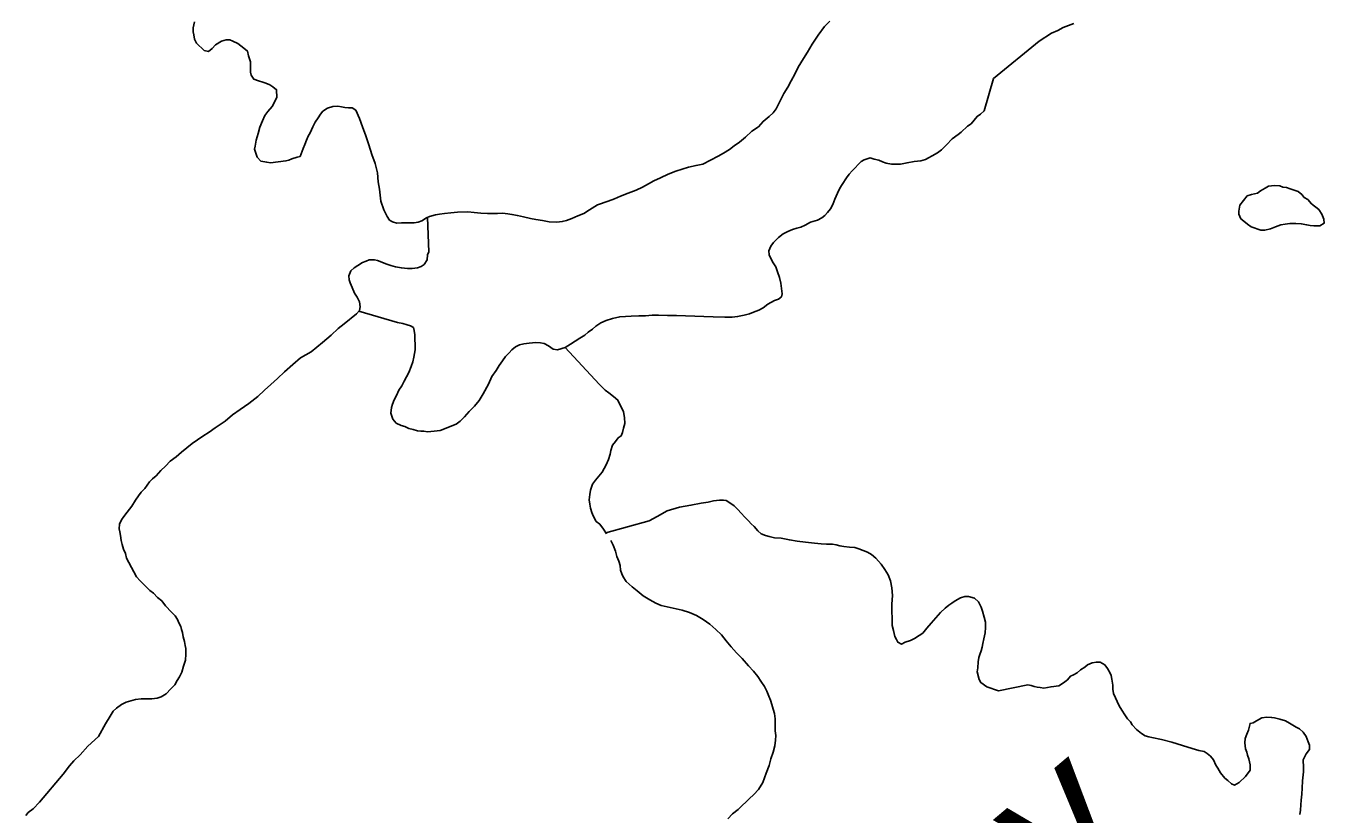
# Model space of a CAD drawing. Extents: x 2010165 to 2382125, y 1060529 to 1407316.
# Drawn here: x 2171473 to 2175822, y 1197412 to 1200051 of the extents above; entities that cross this region are included whole.
import ezdxf

# ---------------------------------------------------------------- set-up
doc = ezdxf.new("R2010")
doc.units = 0
for name, color, linetype in [('GM_X_Major_River', 7, 'Continuous'), ('GM_X_Minor_Lake', 7, 'Continuous'), ('GM_X_Minor_River', 7, 'Continuous'), ('GM_X_Minor_River_Text', 7, 'Continuous')]:
    doc.layers.add(name, color=color, linetype=linetype)

msp = doc.modelspace()

# ---------------------------------------------------------------- linework, layer by layer
at = {"layer": 'GM_X_Major_River'}
for points in [[(2172037.2, 1200065.1), (2172033.5, 1200045), (2172033.7, 1200030.9), (2172035.8, 1200020.9), (2172038, 1200006.9), (2172044.2, 1199992.9), (2172070.5, 1199969.2), (2172084.6, 1199965.3), (2172096.5, 1199975.5), (2172108.4, 1199987.7), (2172128.2, 1200000), (2172144.2, 1200004.2), (2172156.2, 1200004.3), (2172166.3, 1200000.4), (2172182.4, 1199992.6), (2172202.7, 1199976.8), (2172214.8, 1199966.9), (2172219, 1199950.9), (2172225.3, 1199930.9), (2172225.6, 1199910.9), (2172225.7, 1199896.8), (2172227.9, 1199886.8), (2172236.1, 1199872.9), (2172252.2, 1199867.1), (2172266.3, 1199863.2), (2172276.3, 1199859.3), (2172290.4, 1199853.5), (2172300.5, 1199847.6), (2172312.7, 1199837.7), (2172313, 1199811.6), (2172297.4, 1199781.3), (2172283.6, 1199765.1), (2172273.7, 1199751), (2172266, 1199732.8), (2172256.2, 1199712.6), (2172250.5, 1199690.5), (2172244.8, 1199668.3), (2172241, 1199648.2), (2172239.1, 1199638.2), (2172247.5, 1199612.2), (2172259.7, 1199598.3), (2172279.8, 1199594.5), (2172291.8, 1199592.7), (2172343.8, 1199599.3), (2172353.8, 1199601.5), (2172363.8, 1199605.6), (2172381.7, 1199611.8), (2172391.7, 1199614), (2172401.4, 1199640.2), (2172407.2, 1199654.3), (2172413.1, 1199668.4), (2172418.9, 1199682.5), (2172424.8, 1199692.6), (2172434.5, 1199712.8), (2172442.3, 1199728.9), (2172452.1, 1199743.1), (2172460, 1199755.2), (2172467.9, 1199765.4), (2172483.8, 1199775.6), (2172501.7, 1199781.8), (2172517.7, 1199782), (2172529.8, 1199780.2), (2172541.8, 1199778.3), (2172553.9, 1199776.5), (2172565.9, 1199776.6), (2172578, 1199768.7), (2172590.4, 1199740.8), (2172600.8, 1199712.8), (2172611.2, 1199682.9), (2172621.6, 1199652.9), (2172632, 1199620.9), (2172642.5, 1199590.9), (2172650.9, 1199558.9), (2172653.3, 1199528.9), (2172657.6, 1199504.9), (2172662.1, 1199464.8), (2172672.5, 1199434.8), (2172682.9, 1199412.9), (2172691, 1199400.9), (2172701.1, 1199395), (2172715.2, 1199391.2), (2172731.2, 1199391.4), (2172773.3, 1199391.9), (2172787.3, 1199394.1), (2172799.2, 1199398.2), (2172815.1, 1199408.5), (2172825.1, 1199412.6), (2172845.1, 1199418.9), (2172859, 1199421.1), (2172875, 1199423.2)], [(2172818.6, 1199409.9), (2172822.6, 1199294.2), (2172818.8, 1199284.1), (2172817, 1199268), (2172807.2, 1199251.9), (2172797.2, 1199245.7), (2172785.3, 1199241.6), (2172767.3, 1199239.3), (2172751.2, 1199239.1), (2172731.2, 1199240.9), (2172711.1, 1199244.7), (2172695, 1199248.5), (2172678.9, 1199254.3), (2172664.8, 1199260.2), (2172650.7, 1199266), (2172640.7, 1199267.9), (2172622.6, 1199267.7), (2172612.7, 1199263.5), (2172600.7, 1199259.4), (2172584.8, 1199249.1), (2172572.9, 1199241), (2172561, 1199230.8), (2172555.2, 1199214.7), (2172555.4, 1199200.6), (2172559.5, 1199190.6), (2172565.8, 1199174.7), (2172574, 1199156.7), (2172582.2, 1199142.8), (2172590.4, 1199126.8), (2172592.6, 1199110.8), (2172590.8, 1199098.7), (2172580.9, 1199086.6), (2172539.3, 1199054), (2172519.5, 1199037.7), (2172495.7, 1199015.3), (2172466, 1198990.9), (2172428.3, 1198960.3), (2172392.5, 1198939.8), (2172366.8, 1198917.4), (2172339, 1198893), (2172315.3, 1198870.6), (2172293.5, 1198850.3), (2172271.7, 1198832), (2172250, 1198809.7), (2172220.2, 1198787.2), (2172190.4, 1198766.8), (2172164.6, 1198748.4), (2172140.8, 1198728.1), (2172107.1, 1198705.6), (2172087.2, 1198691.3), (2172065.4, 1198677), (2172047.5, 1198664.7), (2172029.6, 1198652.5), (2172011.8, 1198638.2), (2171994, 1198623.9), (2171976.1, 1198607.7), (2171956.3, 1198593.4), (2171940.5, 1198577.1), (2171924.6, 1198562.9), (2171908.8, 1198544.6), (2171897, 1198534.5), (2171887.1, 1198524.3), (2171871.3, 1198502.1), (2171859.5, 1198489.9), (2171849.6, 1198477.7), (2171839.8, 1198463.5), (2171828, 1198443.3), (2171812.3, 1198423.1), (2171800.4, 1198408.9), (2171792.6, 1198396.8), (2171786.7, 1198382.6), (2171785, 1198366.6), (2171787.1, 1198356.6), (2171789.2, 1198344.5), (2171791.5, 1198328.5), (2171795.7, 1198314.5), (2171799.9, 1198298.5), (2171806.1, 1198284.6), (2171810.3, 1198268.5), (2171834.9, 1198222.7), (2171843.1, 1198206.8), (2171855.3, 1198192.9), (2171867.5, 1198181), (2171877.7, 1198171.1), (2171887.8, 1198161.1), (2171900, 1198151.3), (2171914.2, 1198137.4), (2171928.3, 1198125.5), (2171940.6, 1198109.6), (2171960.9, 1198087.8), (2171973.1, 1198075.9), (2171981.2, 1198064), (2171985.4, 1198052), (2171991.6, 1198040)], [(2172588.1, 1199095.5), (2172717.5, 1199058.1), (2172735.6, 1199054.4), (2172749.7, 1199050.5), (2172761.8, 1199046.6), (2172771.9, 1199040.8), (2172774, 1199030.8), (2172776.2, 1199016.7), (2172776.4, 1199000.7), (2172776.6, 1198984.6), (2172776.8, 1198966.6), (2172775, 1198954.5), (2172773.1, 1198942.5), (2172769.3, 1198926.4), (2172763.5, 1198910.2), (2172755.8, 1198890.1), (2172748, 1198875.9), (2172740.1, 1198861.8), (2172732.3, 1198845.6), (2172722.5, 1198831.5), (2172714.7, 1198813.3), (2172706.9, 1198799.2), (2172701.1, 1198785.1), (2172697.2, 1198773), (2172695.5, 1198754.9), (2172701.7, 1198734.9), (2172713.9, 1198721), (2172730.1, 1198713.2), (2172742.1, 1198709.3), (2172756.2, 1198703.5), (2172770.3, 1198699.6), (2172784.4, 1198695.8), (2172796.4, 1198693.9), (2172806.4, 1198694.1), (2172818.5, 1198692.2), (2172840.5, 1198694.5), (2172860.5, 1198696.7), (2172914.3, 1198717.5), (2172928.2, 1198727.7), (2172942, 1198741.9), (2172957.8, 1198760.1), (2172975.6, 1198778.4), (2172991.4, 1198796.6), (2173005.2, 1198818.9), (2173022.8, 1198851.2), (2173034.4, 1198877.4), (2173048.2, 1198897.7), (2173058, 1198913.8), (2173069.8, 1198930), (2173079.6, 1198944.2), (2173091.5, 1198956.4), (2173101.4, 1198966.5), (2173113.3, 1198976.7), (2173127.2, 1198982.9), (2173141.2, 1198987.1), (2173159.2, 1198989.3), (2173181.2, 1198991.6), (2173197.3, 1198989.8), (2173209.3, 1198987.9), (2173223.4, 1198980.1), (2173239.6, 1198968.2), (2173253.7, 1198966.4), (2173279.6, 1198974.7)], [(2173279.6, 1198974.7), (2173393.4, 1198851.7), (2173399.5, 1198845.8), (2173413.7, 1198831.9), (2173425.8, 1198822), (2173442, 1198810.2), (2173456.2, 1198798.3), (2173474.7, 1198758.4), (2173479, 1198740.4), (2173479.3, 1198720.3), (2173475.5, 1198704.2), (2173471.6, 1198690.2), (2173467.8, 1198678.1), (2173457.8, 1198671.9), (2173448, 1198659.8), (2173438.1, 1198647.6), (2173432.4, 1198629.5), (2173430.5, 1198617.4), (2173424.7, 1198599.3), (2173417, 1198581.1), (2173403.3, 1198556.9), (2173381.6, 1198530.6), (2173371.7, 1198516.4), (2173364, 1198496.2), (2173362.2, 1198482.2), (2173360.4, 1198464.1), (2173362.6, 1198450.1), (2173364.8, 1198436), (2173369, 1198422), (2173373.1, 1198410.1), (2173383.4, 1198392.1), (2173395.5, 1198382.2), (2173407.7, 1198366.3), (2173418, 1198350.4)], [(2173416.1, 1198353.3), (2173561.6, 1198394.3), (2173587.5, 1198408.7), (2173621.3, 1198427.1), (2173663.2, 1198439.7), (2173701.2, 1198446.2), (2173735.2, 1198452.6), (2173759.2, 1198456.9), (2173777.1, 1198461.1), (2173797.2, 1198463.4), (2173809.2, 1198463.6), (2173819.2, 1198461.7), (2173831.3, 1198453.8), (2173845.5, 1198443.9), (2173857.7, 1198432), (2173869.8, 1198420.1), (2173882, 1198406.2), (2173894.2, 1198394.4), (2173902.4, 1198384.4), (2173912.5, 1198374.5), (2173924.7, 1198360.6), (2173936.9, 1198350.7), (2173951, 1198344.9), (2173963, 1198341), (2173981.1, 1198337.2), (2174003.2, 1198335.5), (2174031.3, 1198329.8), (2174057.4, 1198326.1), (2174085.5, 1198322.5), (2174115.6, 1198318.8), (2174137.6, 1198317.1), (2174155.7, 1198315.3), (2174175.7, 1198315.5), (2174187.8, 1198313.7), (2174199.8, 1198309.8), (2174213.9, 1198308), (2174231.9, 1198306.2), (2174250, 1198304.4), (2174264.1, 1198300.6), (2174278.2, 1198294.7), (2174292.3, 1198288.9), (2174306.4, 1198281), (2174320.6, 1198269.1), (2174338.9, 1198249.3), (2174351.1, 1198231.4), (2174361.4, 1198213.5), (2174369.6, 1198193.5), (2174374, 1198169.5), (2174376.3, 1198143.4), (2174374.7, 1198115.3), (2174375.6, 1198043.1), (2174379.8, 1198027.1), (2174384.1, 1198007.1), (2174390.2, 1197997.1), (2174394.4, 1197987.1), (2174406.5, 1197981.3), (2174418.4, 1197987.4), (2174436.4, 1197993.7), (2174450.3, 1197999.9), (2174466.2, 1198010.1), (2174478.1, 1198018.3), (2174491.9, 1198034.5), (2174505.7, 1198050.7), (2174521.5, 1198069), (2174537.3, 1198087.2), (2174553.2, 1198101.4), (2174565.1, 1198111.6), (2174575, 1198117.8), (2174586.9, 1198125.9), (2174604.8, 1198136.2), (2174618.8, 1198140.4), (2174630.8, 1198140.5), (2174650.9, 1198134.8), (2174665.1, 1198122.9), (2174673.3, 1198104.9), (2174677.5, 1198090.9), (2174683.8, 1198070.9), (2174688, 1198054.9), (2174688.2, 1198036.9), (2174686.5, 1198018.8), (2174682.7, 1197998.7), (2174678.9, 1197982.6), (2174677.1, 1197970.5), (2174673.2, 1197958.5), (2174669.4, 1197946.4), (2174665.5, 1197936.3), (2174663.7, 1197922.2), (2174662, 1197902.1), (2174660.1, 1197888.1), (2174666.5, 1197862.1), (2174672.6, 1197852.1), (2174692.8, 1197838.3), (2174731.7, 1197824.7)], [(2175741.5, 1197410.6), (2175743.1, 1197424.7), (2175744.7, 1197442.8), (2175746.2, 1197458.9), (2175747.7, 1197479), (2175749.2, 1197499.1), (2175750.5, 1197523.3), (2175752, 1197543.4), (2175753.7, 1197553.5), (2175753.3, 1197567.5), (2175752.6, 1197593.6), (2175762.1, 1197613.9), (2175773.7, 1197628.3), (2175773.4, 1197642.3), (2175769, 1197654.3), (2175762.5, 1197672.2), (2175752.1, 1197686), (2175739.8, 1197697.7), (2175729.6, 1197703.4), (2175707.2, 1197716.9), (2175692.9, 1197724.6), (2175674.7, 1197730.1), (2175656.6, 1197733.7), (2175646.5, 1197735.4), (2175630.4, 1197737), (2175614.5, 1197734.6), (2175596.7, 1197724.1), (2175584.8, 1197717.7), (2175574.9, 1197715.4), (2175569.5, 1197693.2), (2175563.8, 1197679), (2175558.2, 1197664.8), (2175556.6, 1197650.7), (2175559.1, 1197630.7), (2175563.4, 1197618.8), (2175565.7, 1197608.8), (2175570.1, 1197596.8), (2175572.3, 1197586.9), (2175574.6, 1197576.9), (2175575.1, 1197558.8), (2175559.6, 1197538.3), (2175538.1, 1197517.7), (2175522.3, 1197509.2), (2175512.2, 1197513), (2175499.8, 1197524.7), (2175489.6, 1197532.5), (2175475.1, 1197550.2), (2175466.6, 1197566), (2175460.3, 1197575.9), (2175451.8, 1197593.7), (2175441.5, 1197605.5), (2175431.2, 1197615.3), (2175421, 1197621), (2175402.9, 1197624.6), (2175380.6, 1197632), (2175348.3, 1197641.2), (2175311.9, 1197652.3), (2175277.6, 1197661.4), (2175245.3, 1197668.6), (2175235.2, 1197670.4), (2175223.1, 1197674.1), (2175210.8, 1197681.8), (2175194.4, 1197695.4), (2175180, 1197711.1), (2175173.7, 1197721), (2175163.4, 1197730.7), (2175155, 1197744.6), (2175144.5, 1197760.3), (2175136.2, 1197774.2), (2175117, 1197815.8), (2175114.6, 1197829.8), (2175114.2, 1197843.9), (2175111.7, 1197863.9), (2175109.3, 1197875.9), (2175105.1, 1197885.8), (2175096.7, 1197899.6), (2175088.3, 1197911.5), (2175072, 1197921.1), (2175060, 1197920.8), (2175046, 1197918.4), (2175030.2, 1197912), (2175020.4, 1197903.7), (2175006.6, 1197895.3), (2174994.8, 1197884.9), (2174982.9, 1197878.6), (2174973, 1197874.3), (2174963.3, 1197862), (2174949.6, 1197851.6), (2174933.8, 1197841.1), (2174907.8, 1197838.5), (2174895.9, 1197836.1), (2174883.9, 1197833.8), (2174871.8, 1197835.5), (2174861.7, 1197837.2), (2174851.7, 1197839), (2174841.5, 1197842.7)], [(2174841.5, 1197842.7), (2174829.5, 1197844.4), (2174731.7, 1197824.7)]]:
    msp.add_lwpolyline(points, dxfattribs=at)
at = {"layer": 'GM_X_Minor_Lake'}
for points in [[(2175599.1, 1199490.9), (2175609, 1199499.4), (2175624.8, 1199507.8), (2175636.6, 1199514.2), (2175656.6, 1199516.7), (2175674.7, 1199515.2), (2175684.8, 1199511.4), (2175696.9, 1199509.7), (2175709, 1199506), (2175719.2, 1199502.3), (2175735.4, 1199496.7), (2175747.7, 1199487), (2175755.9, 1199477.1), (2175768.2, 1199469.4), (2175780.6, 1199455.7), (2175805.2, 1199436.3), (2175815.6, 1199420.5), (2175822.1, 1199404.6), (2175822.4, 1199390.5), (2175808.6, 1199382.1), (2175798.6, 1199381.9), (2175788.6, 1199381.6), (2175776.5, 1199383.3), (2175764.4, 1199385), (2175746.3, 1199388.5), (2175728.2, 1199390.1), (2175718.2, 1199389.8), (2175708.2, 1199389.5), (2175692.2, 1199387.1), (2175678.2, 1199384.7), (2175660.3, 1199378.2), (2175642.5, 1199371.8), (2175624.6, 1199367.3), (2175612.5, 1199366.9), (2175610.5, 1199367.3)], [(2175610.5, 1199367.3), (2175578.1, 1199378.1), (2175565.8, 1199387.8), (2175553.5, 1199397.5), (2175543.3, 1199405.3), (2175536.9, 1199421.2), (2175536.6, 1199431.2), (2175540.1, 1199451.4), (2175565.3, 1199482.2), (2175579.2, 1199486.5), (2175599.1, 1199490.9)]]:
    msp.add_lwpolyline(points, dxfattribs=at)
at = {"layer": 'GM_X_Minor_River'}
for points in [[(2172875, 1199423.2), (2172897, 1199425.5), (2172919.1, 1199427.8), (2172953.1, 1199428.2), (2172975.2, 1199426.5), (2172997.2, 1199424.7), (2173019.3, 1199423), (2173035.3, 1199423.2), (2173053.4, 1199423.4), (2173069.4, 1199423.6), (2173087.4, 1199421.8), (2173101.5, 1199420), (2173119.6, 1199416.2), (2173139.6, 1199412.4), (2173163.8, 1199406.7), (2173181.8, 1199402.9), (2173203.9, 1199399.2), (2173226, 1199395.4), (2173252.1, 1199393.8), (2173270.1, 1199396), (2173284, 1199400.1), (2173302, 1199406.4), (2173321.9, 1199414.7), (2173341.9, 1199422.9), (2173361.7, 1199435.2), (2173387.6, 1199451.6), (2173423.5, 1199464.1), (2173445.4, 1199472.4), (2173465.3, 1199480.6), (2173491.2, 1199491), (2173517.1, 1199501.3), (2173539, 1199511.6), (2173558.9, 1199521.9), (2173576.8, 1199532.1), (2173598.7, 1199542.4), (2173624.6, 1199554.8), (2173650.5, 1199565.2), (2173692.4, 1199577.7), (2173718.4, 1199584), (2173740.4, 1199588.3), (2173792.1, 1199615.1), (2173810, 1199625.3), (2173829.9, 1199637.6), (2173845.8, 1199649.8), (2173863.6, 1199662.1), (2173883.5, 1199678.4), (2173905.2, 1199698.7), (2173927.1, 1199713), (2173942.9, 1199731.2), (2173962.7, 1199747.5), (2173976.6, 1199759.8), (2173986.4, 1199773.9), (2173998.1, 1199796.1), (2174011.8, 1199824.4), (2174025.5, 1199846.6), (2174037.3, 1199866.8), (2174049, 1199889.1), (2174060.7, 1199913.3), (2174078.4, 1199941.6), (2174092.1, 1199963.8), (2174107.8, 1199990.1), (2174127.4, 1200020.4), (2174149.1, 1200048.8), (2174166.9, 1200067.1)], [(2174714.7, 1199874.9), (2174867.5, 1199999.9), (2174908.9, 1200027.1), (2174930.7, 1200035.7), (2174948.5, 1200046.2), (2174984.2, 1200059.2)], [(2173985.3, 1199244.2), (2173977.1, 1199258.1), (2173968.9, 1199272.1), (2173962.7, 1199284.1), (2173962.5, 1199298.1), (2173968.4, 1199314.2), (2173978.2, 1199326.4), (2173994, 1199342.6), (2174009.9, 1199354.9), (2174025.8, 1199363.1), (2174041.8, 1199369.3), (2174055.7, 1199373.5), (2174069.7, 1199377.7), (2174083.6, 1199383.8), (2174101.5, 1199394.1), (2174125.5, 1199400.4), (2174139.4, 1199408.6), (2174149.3, 1199416.8), (2174159.2, 1199426.9), (2174169.1, 1199439.1), (2174176.9, 1199453.2), (2174182.7, 1199471.3), (2174192.4, 1199491.5), (2174200.2, 1199507.7), (2174208.1, 1199519.8), (2174221.8, 1199542), (2174231.7, 1199554.2), (2174241.5, 1199566.4), (2174271.2, 1199596.8), (2174281.1, 1199603), (2174301.1, 1199609.2), (2174315.1, 1199605.4), (2174331.2, 1199601.6), (2174343.3, 1199595.7), (2174355.4, 1199591.8), (2174373.5, 1199588), (2174385.5, 1199588.2), (2174403.5, 1199588.4), (2174425.5, 1199592.7), (2174449.5, 1199597), (2174471.5, 1199599.3), (2174487.5, 1199603.5), (2174497.4, 1199609.6), (2174509.3, 1199615.8), (2174527.2, 1199626), (2174541.1, 1199636.2), (2174556.9, 1199652.5), (2174576.7, 1199672.8), (2174596.6, 1199687.1), (2174606.5, 1199695.2), (2174628.3, 1199715.6), (2174640.2, 1199723.7), (2174650, 1199735.9), (2174659.9, 1199748.1), (2174671.8, 1199756.2), (2174683.7, 1199766.4), (2174714.7, 1199874.9)], [(2173279.6, 1198974.7), (2173297.5, 1198985), (2173313.4, 1198995.2), (2173329.3, 1199005.4), (2173345.2, 1199015.7), (2173357.1, 1199025.8), (2173371, 1199036.1), (2173382.8, 1199046.2), (2173398.7, 1199056.5), (2173416.7, 1199064.7), (2173438.6, 1199071), (2173462.6, 1199077.3), (2173500.6, 1199079.8), (2173526.6, 1199080.1), (2173548.7, 1199080.3), (2173570.7, 1199082.6), (2173592.7, 1199082.9), (2173622.8, 1199081.3), (2173652.8, 1199081.6), (2173682.9, 1199080), (2173775.1, 1199077.1), (2173815.2, 1199075.6), (2173839.2, 1199075.9), (2173857.2, 1199078.1), (2173879.2, 1199082.4), (2173897.2, 1199086.6), (2173911.1, 1199092.8), (2173929.1, 1199099.1), (2173943, 1199107.2), (2173958.9, 1199119.5), (2173980.8, 1199131.8), (2173994.7, 1199136), (2174004.6, 1199144.1), (2174006.5, 1199154.2), (2174004.3, 1199172.2), (2174002, 1199190.2), (2173997.8, 1199208.2), (2173991.5, 1199228.2), (2173985.3, 1199244.2)], [(2173432.6, 1198327.8), (2173440.5, 1198312.6), (2173448.8, 1198292.6), (2173453, 1198274.6), (2173459.2, 1198258.6), (2173463.4, 1198244.6), (2173465.6, 1198228.6), (2173469.8, 1198216.6), (2173473.9, 1198206.6), (2173484.2, 1198190.7), (2173504.4, 1198172.9), (2173520.6, 1198159.1), (2173540.9, 1198143.2), (2173563.1, 1198129.5), (2173583.3, 1198117.7), (2173601.4, 1198109.9), (2173671.7, 1198094.7), (2173695.9, 1198086.9), (2173720.1, 1198077.2), (2173742.3, 1198063.4), (2173764.5, 1198047.7), (2173784.8, 1198029.8), (2173803, 1198012), (2173819.3, 1197992.2), (2173835.6, 1197972.3), (2173853.9, 1197952.4), (2173872.2, 1197932.6), (2173894.5, 1197908.8), (2173910.8, 1197890.9), (2173925.1, 1197873.1), (2173935.3, 1197857.1), (2173947.5, 1197839.2), (2173955.8, 1197823.3), (2173962, 1197807.3), (2173968.2, 1197793.3), (2173972.4, 1197779.3), (2173976.6, 1197763.3), (2173980.8, 1197749.3), (2173983, 1197731.3), (2173983.3, 1197711.2), (2173983.5, 1197691.2), (2173985.7, 1197675.2), (2173984, 1197659.1), (2173982.2, 1197641), (2173976.5, 1197618.9), (2173968.7, 1197596.7), (2173963, 1197574.6), (2173953.3, 1197548.4), (2173941.7, 1197518.1), (2173928, 1197493.9), (2173912.2, 1197477.6), (2173896.4, 1197463.4), (2173886.5, 1197453.2), (2173872.6, 1197441), (2173858.8, 1197426.8), (2173840.9, 1197412.6), (2173825.1, 1197396.3)], [(2171991.6, 1198040), (2171993.7, 1198030), (2171997.8, 1198020), (2172000, 1198006), (2172004.2, 1197990), (2172006.4, 1197976), (2172008.6, 1197966), (2172008.8, 1197947.9), (2172007.1, 1197927.8), (2172001.3, 1197907.7), (2171995.6, 1197887.6), (2171987.8, 1197871.4), (2171979.9, 1197859.3), (2171972.1, 1197845.2), (2171958.2, 1197830.9), (2171942.4, 1197814.7), (2171926.5, 1197804.5), (2171912.6, 1197800.3), (2171894.6, 1197798.1), (2171878.5, 1197797.9), (2171858.5, 1197797.6), (2171840.5, 1197795.4), (2171824.5, 1197791.2), (2171808.5, 1197787), (2171792.6, 1197778.8), (2171776.8, 1197766.5), (2171764.9, 1197756.3), (2171755.1, 1197740.2), (2171739.4, 1197713.9), (2171715.9, 1197671.5), (2171680.3, 1197638.9), (2171654.6, 1197610.5), (2171632.8, 1197590.2), (2171619, 1197574), (2171597.3, 1197545.6), (2171518.4, 1197452.4), (2171496.7, 1197430), (2171480.8, 1197417.8), (2171472.9, 1197407.7)]]:
    msp.add_lwpolyline(points, dxfattribs=at)

# ---------------------------------------------------------------- texts
at = {"layer": 'GM_X_Minor_River_Text'}
msp.add_text('Healey', height=500.28, rotation=40.1745, dxfattribs=at).set_placement((2173623.8, 1195969.9))

doc.saveas('drawing.dxf')
